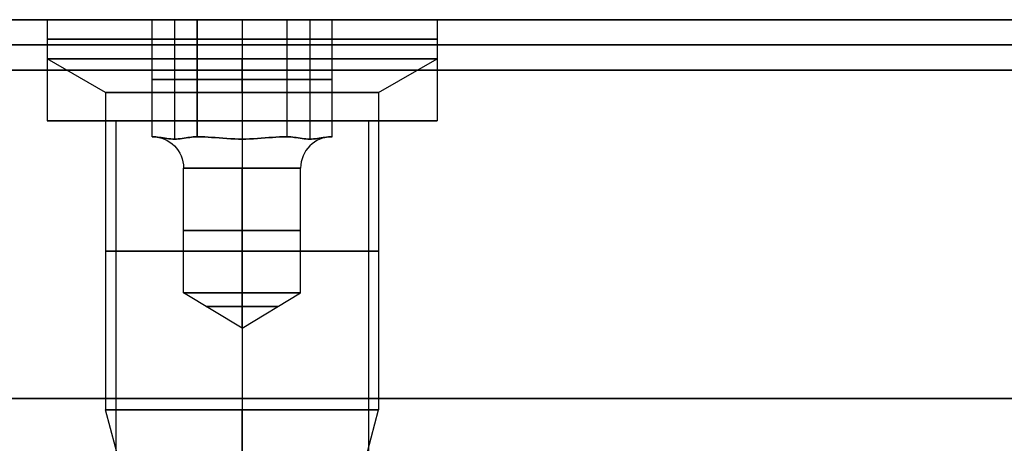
# Model space of a CAD drawing. Header units: millimetres. Extents: x -429 to 422, y -262 to 259.
# Tile 1046 of 1056: x 392 to 412, y 202 to 210. Entities that reach past the tile are written whole.
import ezdxf

# ---------------------------------------------------------------- set-up
doc = ezdxf.new("R2010")
doc.units = ezdxf.units.MM
doc.layers.add('Default', color=7, linetype='Continuous', true_color=0x000000)

msp = doc.modelspace()

# ---------------------------------------------------------------- linework, layer by layer
at = {"layer": 'Default'}
for p, q in [((-427.127, 210.065, 1342.822), (420.873, 210.065, 1342.822)), ((420.873, 210.065, 772.822), (-427.127, 210.065, 772.822)), ((420.873, 210.065, 1057.822), (-427.127, 210.065, 1057.822)), ((393.009, 208.065, 880.822), (394.373, 208.065, 880.822)), ((396.873, 208.065, 876.959), (396.873, 208.065, 878.322)), ((396.873, 208.065, 883.322), (396.873, 208.065, 884.686)), ((399.373, 208.065, 880.822), (400.736, 208.065, 880.822))]:
    msp.add_line(p, q, dxfattribs=at)
at = {"layer": 'Default', "color": 9, "true_color": 0xbebcba}
for p, q in [((393.009, 210.065, 880.822), (393.009, 209.292, 880.822)), ((395.088, 210.065, 880.822), (393.009, 210.065, 880.822)), ((395.534, 210.065, 881.595), (395.534, 207.702, 881.595)), ((395.534, 210.065, 880.049), (395.534, 207.702, 880.049)), ((396.873, 210.065, 879.277), (396.873, 207.702, 879.277)), ((396.873, 210.065, 882.368), (396.873, 207.702, 882.368)), ((396.873, 210.065, 876.959), (396.873, 210.065, 879.277)), ((396.873, 210.065, 882.368), (396.873, 210.065, 884.686)), ((396.873, 210.065, 884.686), (396.873, 209.292, 884.686)), ((396.873, 210.065, 876.959), (396.873, 209.292, 876.959)), ((398.211, 210.065, 880.049), (398.211, 207.702, 880.049)), ((398.211, 210.065, 881.595), (398.211, 207.702, 881.595)), ((400.736, 210.065, 880.822), (398.657, 210.065, 880.822)), ((400.736, 210.065, 880.822), (400.736, 209.292, 880.822)), ((394.168, 208.623, 880.822), (393.009, 209.292, 880.822)), ((396.873, 208.623, 883.527), (396.873, 209.292, 884.686)), ((396.873, 208.623, 878.118), (396.873, 209.292, 876.959)), ((399.577, 208.623, 880.822), (400.736, 209.292, 880.822)), ((395.088, 208.883, 880.822), (395.98, 208.883, 882.368)), ((395.98, 208.883, 879.277), (395.088, 208.883, 880.822)), ((397.765, 208.883, 879.277), (395.98, 208.883, 879.277)), ((395.98, 208.883, 882.368), (397.765, 208.883, 882.368)), ((398.657, 208.883, 880.822), (397.765, 208.883, 879.277)), ((397.765, 208.883, 882.368), (398.657, 208.883, 880.822)), ((394.168, 208.623, 880.822), (394.168, 202.338, 880.822)), ((396.873, 208.623, 883.527), (396.873, 202.338, 883.527)), ((396.873, 208.623, 878.118), (396.873, 202.338, 878.118)), ((399.577, 208.623, 880.822), (399.577, 202.338, 880.822)), ((395.095, 207.747, 880.822), (395.088, 207.747, 880.822)), ((395.092, 207.747, 880.829), (395.092, 207.747, 880.816)), ((395.984, 207.747, 879.283), (395.977, 207.747, 879.283)), ((395.984, 207.747, 882.361), (395.977, 207.747, 882.361)), ((395.984, 207.747, 879.283), (395.984, 207.747, 879.277)), ((395.984, 207.747, 882.368), (395.984, 207.747, 882.361)), ((397.761, 207.747, 879.283), (397.761, 207.747, 879.277)), ((397.769, 207.747, 879.283), (397.761, 207.747, 879.283)), ((397.761, 207.747, 882.368), (397.761, 207.747, 882.361)), ((397.769, 207.747, 882.361), (397.761, 207.747, 882.361)), ((398.657, 207.747, 880.822), (398.65, 207.747, 880.822)), ((398.653, 207.747, 880.829), (398.653, 207.747, 880.816)), ((395.714, 204.656, 880.822), (395.714, 207.128, 880.822)), ((396.873, 204.656, 879.663), (396.873, 207.128, 879.663)), ((396.873, 204.656, 881.981), (396.873, 207.128, 881.981)), ((398.032, 204.656, 880.822), (398.032, 207.128, 880.822)), ((396.873, 203.959, 880.822), (395.714, 204.656, 880.822)), ((396.873, 203.959, 880.822), (396.873, 204.656, 879.663)), ((396.873, 203.959, 880.822), (398.032, 204.656, 880.822)), ((396.873, 203.959, 880.822), (396.873, 204.656, 881.981)), ((394.926, 199.511, 880.822), (394.168, 202.338, 880.822)), ((396.873, 201.024, 883.175), (396.873, 202.338, 883.527)), ((396.873, 200.034, 878.735), (396.873, 202.338, 878.118)), ((399.092, 200.528, 880.822), (399.577, 202.338, 880.822))]:
    msp.add_line(p, q, dxfattribs=at)
at = {"layer": 'Default', "color": 9, "true_color": 0xbebcba, "extrusion": (0, 1, 0)}
for centre, radius in [((-396.873, 880.822, 209.678), 3.864), ((-396.873, 880.822, 205.48), 2.705)]:
    msp.add_circle(centre, radius, dxfattribs=at)
at = {"layer": 'Default', "color": 9, "true_color": 0xbebcba, "extrusion": (0, -1, 0)}
for centre, radius in [((396.873, 880.822, -205.892), 1.159), ((396.873, 880.822, -204.389), 0.715)]:
    msp.add_circle(centre, radius, dxfattribs=at)
at = {"layer": 'Default', "color": 9, "true_color": 0xbebcba, "extrusion": (0, 1, 0)}
for centre, radius, start, end in [((-396.873, 880.822, 210.065), 3.864, 270, 0), ((-396.873, 880.822, 210.065), 3.864, 0, 90), ((-396.873, 880.822, 209.292), 3.864, 90, 180), ((-396.873, 880.822, 209.292), 3.864, 180, 270), ((-396.873, 880.822, 208.623), 2.705, 270, 0), ((-396.873, 880.822, 208.623), 2.705, 0, 90), ((-396.873, 880.822, 207.128), 1.159, 270, 90), ((-396.873, 880.822, 207.128), 1.159, 90, 270), ((-396.873, 880.822, 204.656), 1.159, 0, 90), ((-396.873, 880.822, 204.656), 1.159, 270, 0), ((-396.873, 880.822, 202.338), 2.705, 90, 180), ((-396.873, 880.822, 202.338), 2.705, 180, 270)]:
    msp.add_arc(centre, radius, start, end, dxfattribs=at)
at = {"layer": 'Default', "color": 9, "true_color": 0xbebcba, "extrusion": (0, -1, 0)}
for centre, radius, start, end in [((396.873, 880.822, -210.065), 3.864, 270, 90), ((396.873, 880.822, -209.292), 3.864, 90, 180), ((396.873, 880.822, -209.292), 3.864, 180, 270), ((396.873, 880.822, -208.623), 2.705, 270, 0), ((396.873, 880.822, -208.623), 2.705, 0, 90), ((396.873, 880.822, -207.747), 1.777, 179.5918, 180.4082), ((396.873, 880.822, -207.747), 1.777, 179.5918, 180.4082), ((396.873, 880.822, -207.747), 1.777, 119.5918, 120.4082), ((396.873, 880.822, -207.747), 1.777, 239.5918, 240.4082), ((396.873, 880.822, -207.747), 1.777, 119.5918, 120.4082), ((396.873, 880.822, -207.747), 1.777, 299.5918, 300.4082), ((396.873, 880.822, -207.747), 1.777, 59.5918, 60.4082), ((396.873, 880.822, -207.747), 1.777, 59.5918, 60.4082), ((396.873, 880.822, -207.747), 1.777, 359.5918, 0.4082), ((396.873, 880.822, -207.747), 1.777, 359.5918, 0.4082), ((396.873, 880.822, -204.656), 1.159, 270, 90), ((396.873, 880.822, -202.338), 2.705, 90, 180), ((396.873, 880.822, -202.338), 2.705, 180, 270)]:
    msp.add_arc(centre, radius, start, end, dxfattribs=at)
at = {"layer": 'Default', "color": 9, "true_color": 0xbebcba, "extrusion": (0, 0, -1)}
msp.add_arc((-395.095, 207.128, -880.822), 0.618, 90, 180, dxfattribs=at)
at = {"layer": 'Default', "color": 9, "true_color": 0xbebcba}
msp.add_arc((398.65, 207.128, 880.822), 0.618, 90, 180, dxfattribs=at)
at = {"layer": 'Default', "color": 9, "true_color": 0xbebcba, "extrusion": (-1, 0, 0)}
msp.add_arc((-207.128, 882.599, -396.873), 0.618, 202.0243, 270, dxfattribs=at)
at = {"layer": 'Default', "color": 9, "true_color": 0xbebcba, "extrusion": (1, 0, 0)}
msp.add_arc((207.128, 879.045, 396.873), 0.618, 22.0243, 90, dxfattribs=at)
at = {"layer": 'Default'}
for points, knots in [([(393.009, 210.065, 880.822), (393.009, 210.065, 876.959), (396.873, 210.065, 876.959), (400.736, 210.065, 876.959), (400.736, 210.065, 880.822), (400.736, 210.065, 884.686), (396.873, 210.065, 884.686), (393.009, 210.065, 884.686), (393.009, 210.065, 880.822)], [7.853982, 7.853982, 7.853982, 15.707963, 15.707963, 23.561945, 23.561945, 31.415927, 31.415927, 39.269908, 39.269908, 39.269908]), ([(393.009, 209.065, 880.822), (393.009, 209.065, 876.959), (396.873, 209.065, 876.959), (400.736, 209.065, 876.959), (400.736, 209.065, 880.822), (400.736, 209.065, 884.686), (396.873, 209.065, 884.686), (393.009, 209.065, 884.686), (393.009, 209.065, 880.822)], [7.853982, 7.853982, 7.853982, 15.707963, 15.707963, 23.561945, 23.561945, 31.415927, 31.415927, 39.269908, 39.269908, 39.269908]), ([(393.009, 208.065, 880.822), (393.009, 208.065, 876.959), (396.873, 208.065, 876.959), (400.736, 208.065, 876.959), (400.736, 208.065, 880.822), (400.736, 208.065, 884.686), (396.873, 208.065, 884.686), (393.009, 208.065, 884.686), (393.009, 208.065, 880.822)], [7.853982, 7.853982, 7.853982, 15.707963, 15.707963, 23.561945, 23.561945, 31.415927, 31.415927, 39.269908, 39.269908, 39.269908]), ([(399.373, 208.065, 880.822), (399.373, 208.065, 883.322), (396.873, 208.065, 883.322), (394.373, 208.065, 883.322), (394.373, 208.065, 880.822), (394.373, 208.065, 878.322), (396.873, 208.065, 878.322), (399.373, 208.065, 878.322), (399.373, 208.065, 880.822)], [0, 0, 0, 5.497787, 5.497787, 10.995574, 10.995574, 16.493361, 16.493361, 21.991149, 21.991149, 21.991149])]:
    msp.add_rational_spline(points, [1, 0.707106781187, 1, 0.707106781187, 1, 0.707106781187, 1, 0.707106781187, 1], degree=2, knots=knots, dxfattribs=at)
for points in [[(393.009, 210.065, 880.822), (393.009, 209.065, 880.822), (393.009, 208.065, 880.822)], [(396.873, 210.065, 876.959), (396.873, 209.065, 876.959), (396.873, 208.065, 876.959)], [(396.873, 210.065, 884.686), (396.873, 209.065, 884.686), (396.873, 208.065, 884.686)], [(400.736, 210.065, 880.822), (400.736, 209.065, 880.822), (400.736, 208.065, 880.822)], [(-427.127, 209.565, 1343.322), (-3.127, 209.565, 1343.322), (420.873, 209.565, 1343.322)], [(420.873, 209.565, 772.322), (-3.127, 209.565, 772.322), (-427.127, 209.565, 772.322)], [(-427.127, 209.065, 1343.822), (-3.127, 209.065, 1343.822), (420.873, 209.065, 1343.822)], [(420.873, 209.065, 771.822), (-3.127, 209.065, 771.822), (-427.127, 209.065, 771.822)], [(394.373, 208.065, 880.822), (394.373, 201.565, 880.822), (394.373, 195.065, 880.822)], [(396.873, 208.065, 883.322), (396.873, 201.565, 883.322), (396.873, 195.065, 883.322)], [(396.873, 208.065, 878.322), (396.873, 201.565, 878.322), (396.873, 195.065, 878.322)], [(399.373, 208.065, 880.822), (399.373, 201.565, 880.822), (399.373, 195.065, 880.822)], [(-427.127, 202.565, 1343.822), (-3.127, 202.565, 1343.822), (420.873, 202.565, 1343.822)], [(420.873, 202.565, 771.822), (-3.127, 202.565, 771.822), (-427.127, 202.565, 771.822)]]:
    msp.add_open_spline(points, degree=2, dxfattribs=at)
at = {"layer": 'Default', "color": 9, "true_color": 0xbebcba}
for points in [[(395.088, 210.065, 880.822), (395.534, 210.065, 881.595), (395.98, 210.065, 882.368)], [(395.088, 207.747, 880.822), (395.088, 208.906, 880.822), (395.088, 210.065, 880.822)], [(395.98, 210.065, 879.277), (395.534, 210.065, 880.049), (395.088, 210.065, 880.822)], [(397.765, 210.065, 879.277), (396.873, 210.065, 879.277), (395.98, 210.065, 879.277)], [(395.98, 210.065, 879.277), (395.98, 208.906, 879.277), (395.98, 207.747, 879.277)], [(395.98, 210.065, 882.368), (396.873, 210.065, 882.368), (397.765, 210.065, 882.368)], [(395.98, 207.747, 882.368), (395.98, 208.906, 882.368), (395.98, 210.065, 882.368)], [(397.765, 207.747, 879.277), (397.765, 208.906, 879.277), (397.765, 210.065, 879.277)], [(398.657, 210.065, 880.822), (398.211, 210.065, 880.049), (397.765, 210.065, 879.277)], [(397.765, 210.065, 882.368), (398.211, 210.065, 881.595), (398.657, 210.065, 880.822)], [(397.765, 207.747, 882.368), (397.765, 208.906, 882.368), (397.765, 210.065, 882.368)], [(398.657, 207.747, 880.822), (398.657, 208.906, 880.822), (398.657, 210.065, 880.822)], [(395.088, 207.747, 880.822), (395.092, 207.747, 880.829), (395.095, 207.747, 880.835)], [(395.095, 207.747, 880.81), (395.092, 207.747, 880.816), (395.088, 207.747, 880.822)], [(395.98, 207.747, 882.368), (395.977, 207.747, 882.361), (395.973, 207.747, 882.355)], [(395.98, 207.747, 879.277), (395.977, 207.747, 879.283), (395.973, 207.747, 879.289)], [(395.995, 207.747, 879.277), (395.988, 207.747, 879.277), (395.98, 207.747, 879.277)], [(395.995, 207.747, 882.368), (395.988, 207.747, 882.368), (395.98, 207.747, 882.368)], [(397.765, 207.747, 879.277), (397.758, 207.747, 879.277), (397.75, 207.747, 879.277)], [(397.75, 207.747, 882.368), (397.758, 207.747, 882.368), (397.765, 207.747, 882.368)], [(397.772, 207.747, 879.289), (397.769, 207.747, 879.283), (397.765, 207.747, 879.277)], [(397.765, 207.747, 882.368), (397.769, 207.747, 882.361), (397.772, 207.747, 882.355)], [(398.657, 207.747, 880.822), (398.653, 207.747, 880.816), (398.65, 207.747, 880.81)], [(398.65, 207.747, 880.835), (398.653, 207.747, 880.829), (398.657, 207.747, 880.822)]]:
    msp.add_open_spline(points, degree=2, dxfattribs=at)
for points, knots in [([(395.973, 207.747, 882.355), (395.93, 207.747, 882.281), (395.879, 207.741, 882.192), (395.742, 207.722, 881.954), (395.629, 207.702, 881.759), (395.44, 207.702, 881.431), (395.327, 207.722, 881.235), (395.19, 207.741, 880.998), (395.138, 207.747, 880.909), (395.095, 207.747, 880.835)], [-2.276069, -2.276069, -2.276069, -2.276069, -1.921118, -1.921118, -1.138035, -1.138035, -0.354951, -0.354951, 0, 0, 0, 0]), ([(395.095, 207.747, 880.81), (395.138, 207.747, 880.735), (395.19, 207.741, 880.646), (395.327, 207.722, 880.409), (395.44, 207.702, 880.213), (395.629, 207.702, 879.886), (395.742, 207.722, 879.69), (395.879, 207.741, 879.453), (395.93, 207.747, 879.364), (395.973, 207.747, 879.289)], [-2.276069, -2.276069, -2.276069, -2.276069, -1.921118, -1.921118, -1.138035, -1.138035, -0.354951, -0.354951, 0, 0, 0, 0]), ([(395.995, 207.747, 879.277), (396.081, 207.747, 879.277), (396.183, 207.741, 879.277), (396.458, 207.722, 879.277), (396.684, 207.702, 879.277), (396.873, 207.702, 879.277)], [-1.138035, -1.138035, -1.138035, -1.138035, -0.783084, -0.783084, 0, 0, 0, 0]), ([(396.873, 207.702, 882.368), (396.684, 207.702, 882.368), (396.458, 207.722, 882.368), (396.183, 207.741, 882.368), (396.081, 207.747, 882.368), (395.995, 207.747, 882.368)], [-1.138035, -1.138035, -1.138035, -1.138035, -0.354951, -0.354951, 0, 0, 0, 0]), ([(396.873, 207.702, 879.277), (397.062, 207.702, 879.277), (397.288, 207.722, 879.277), (397.562, 207.741, 879.277), (397.665, 207.747, 879.277), (397.75, 207.747, 879.277)], [-1.138035, -1.138035, -1.138035, -1.138035, -0.354951, -0.354951, 0, 0, 0, 0]), ([(397.75, 207.747, 882.368), (397.665, 207.747, 882.368), (397.562, 207.741, 882.368), (397.288, 207.722, 882.368), (397.062, 207.702, 882.368), (396.873, 207.702, 882.368)], [-2.276069, -2.276069, -2.276069, -2.276069, -1.921118, -1.921118, -1.138035, -1.138035, -1.138035, -1.138035]), ([(397.772, 207.747, 879.289), (397.815, 207.747, 879.364), (397.866, 207.741, 879.453), (398.003, 207.722, 879.69), (398.116, 207.702, 879.886), (398.306, 207.702, 880.213), (398.419, 207.722, 880.409), (398.556, 207.741, 880.646), (398.607, 207.747, 880.735), (398.65, 207.747, 880.81)], [-2.276069, -2.276069, -2.276069, -2.276069, -1.921118, -1.921118, -1.138035, -1.138035, -0.354951, -0.354951, 0, 0, 0, 0]), ([(398.65, 207.747, 880.835), (398.607, 207.747, 880.909), (398.556, 207.741, 880.998), (398.419, 207.722, 881.235), (398.306, 207.702, 881.431), (398.116, 207.702, 881.759), (398.003, 207.722, 881.954), (397.866, 207.741, 882.192), (397.815, 207.747, 882.281), (397.772, 207.747, 882.355)], [-2.276069, -2.276069, -2.276069, -2.276069, -1.921118, -1.921118, -1.138035, -1.138035, -0.354951, -0.354951, 0, 0, 0, 0])]:
    msp.add_open_spline(points, degree=3, knots=knots, dxfattribs=at)

doc.saveas('drawing.dxf')
